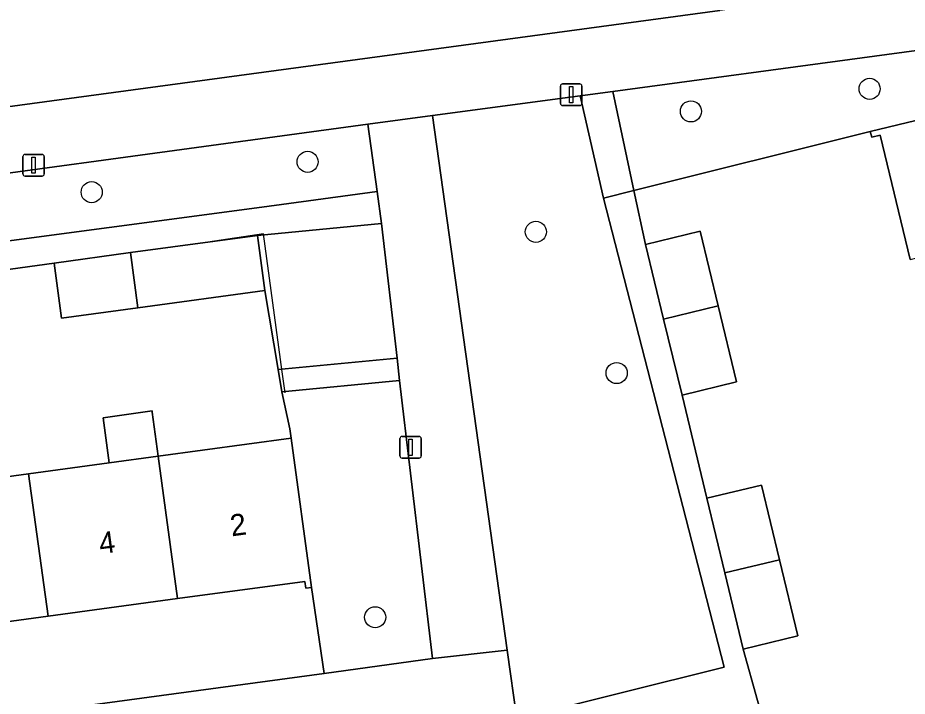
# Model space of a CAD drawing. Extents: x 159053 to 160042, y 380449 to 381423.
# Drawn here: x 159645.73 to 159686.94, y 380901.92 to 380933.36 of the extents above; entities that cross this region are included whole.
import ezdxf

# ---------------------------------------------------------------- set-up
doc = ezdxf.new("R2010")
doc.units = 0
for name, color, linetype in [('IMGEO_Boom', 7, 'Continuous'), ('IMGEO_Erf', 7, 'Continuous'), ('IMGEO_Groenvoorziening', 7, 'Continuous'), ('IMGEO_Lichtmast', 7, 'Continuous'), ('IMGEO_Muur', 7, 'Continuous'), ('IMGEO_Pand', 7, 'Continuous'), ('IMGEO_Pand_nummerreeks', 7, 'Continuous'), ('IMGEO_Rijbaan_lokaal_open', 7, 'Continuous'), ('IMGEO_Voetpad_open', 7, 'Continuous')]:
    doc.layers.add(name, color=color, linetype=linetype)

msp = doc.modelspace()

# ---------------------------------------------------------------- linework, layer by layer
at = {"layer": 'IMGEO_Boom'}
for centre in [(159685.199, 380930.068), (159676.92, 380929.022), (159659.161, 380926.685), (159649.159, 380925.278), (159669.738, 380923.44), (159673.481, 380916.896), (159662.294, 380905.579)]:
    msp.add_circle(centre, 0.489, dxfattribs=at)
at = {"layer": 'IMGEO_Erf'}
for points in [[(159632.229, 380927.466), (159678.267, 380933.693)], [(159687.086, 380922.158), (159685.695, 380927.919), (159685.297, 380927.823), (159685.232, 380928.092), (159674.284, 380925.356), (159674.822, 380922.86), (159677.345, 380923.469), (159678.18, 380920.007), (159679.031, 380916.482), (159676.509, 380915.873), (159677.662, 380911.094), (159680.185, 380911.703), (159681.021, 380908.24), (159681.871, 380904.716), (159679.349, 380904.107), (159680.663, 380899.345)], [(159640.228, 380911.41), (159646.235, 380912.225), (159649.968, 380912.732), (159649.684, 380914.823), (159651.958, 380915.144), (159651.965, 380915.089), (159652.242, 380913.041), (159658.4, 380913.878), (159658.342, 380914.306), (159657.969, 380916.031), (159657.804, 380917.054), (159657.182, 380920.724), (159651.304, 380919.926), (159647.763, 380919.446), (159647.417, 380921.996), (159642.569, 380921.317)]]:
    msp.add_lwpolyline(points, dxfattribs=at)
msp.add_lwpolyline([(159644.397, 380866.22), (159639.587, 380900.219), (159659.923, 380902.978), (159659.339, 380906.963), (159659.08, 380906.928), (159659.037, 380907.242), (159653.141, 380906.442), (159647.135, 380905.627), (159641.127, 380904.811), (159635.231, 380904.011), (159635.271, 380903.714), (159635.01, 380903.679), (159635.407, 380901.222), (159635.439, 380900.995), (159635.058, 380900.941), (159635.89, 380895.032), (159636.733, 380889.047), (159637.576, 380883.063), (159638.419, 380877.078), (159639.262, 380871.093), (159640.082, 380865.274), (159640.447, 380865.326), (159640.492, 380865.011), (159644.492, 380865.548)], close=True, dxfattribs=at)
at = {"layer": 'IMGEO_Groenvoorziening'}
for points in [[(159685.232, 380928.092), (159692.475, 380929.841), (159697.29, 380931.206), (159696.769, 380933.107), (159685.425, 380931.581), (159673.297, 380929.95), (159674.284, 380925.356)], [(159672.874, 380925.004), (159671.792, 380929.748), (159664.943, 380928.827), (159668.411, 380904.055), (159668.857, 380900.873), (159678.462, 380903.273)], [(159657.034, 380924.591), (159662.385, 380925.305), (159661.951, 380928.424), (159635.172, 380924.779), (159635.576, 380921.73)], [(159662.59, 380923.833), (159656.836, 380923.275), (159657.182, 380920.724), (159657.804, 380917.054), (159663.306, 380917.586)], [(159663.424, 380916.555), (159657.969, 380916.031), (159658.342, 380914.306), (159658.4, 380913.878), (159659.339, 380906.963), (159659.923, 380902.978), (159664.953, 380903.661)]]:
    msp.add_lwpolyline(points, close=True, dxfattribs=at)
at = {"layer": 'IMGEO_Lichtmast'}
for p, q in [((159670.978, 380930.294), (159671.768, 380930.294)), ((159671.768, 380930.294), (159670.978, 380930.294)), ((159670.878, 380929.394), (159670.878, 380930.194)), ((159670.878, 380930.194), (159670.878, 380929.394)), ((159671.868, 380930.194), (159671.868, 380929.394)), ((159671.868, 380929.394), (159671.868, 380930.194)), ((159671.768, 380929.294), (159670.978, 380929.294)), ((159670.978, 380929.294), (159671.768, 380929.294)), ((159646.072, 380927.028), (159646.862, 380927.028)), ((159646.862, 380927.028), (159646.072, 380927.028)), ((159645.972, 380926.128), (159645.972, 380926.928)), ((159645.972, 380926.928), (159645.972, 380926.128)), ((159646.962, 380926.928), (159646.962, 380926.128)), ((159646.962, 380926.128), (159646.962, 380926.928)), ((159646.862, 380926.028), (159646.072, 380926.028)), ((159646.072, 380926.028), (159646.862, 380926.028)), ((159663.438, 380913.056), (159663.438, 380913.856)), ((159663.438, 380913.856), (159663.438, 380913.056)), ((159663.538, 380913.956), (159664.328, 380913.956)), ((159664.328, 380913.956), (159663.538, 380913.956)), ((159664.428, 380913.856), (159664.428, 380913.056)), ((159664.428, 380913.056), (159664.428, 380913.856)), ((159664.328, 380912.956), (159663.538, 380912.956)), ((159663.538, 380912.956), (159664.328, 380912.956))]:
    msp.add_line(p, q, dxfattribs=at)
for points in [[(159671.298, 380930.169), (159671.448, 380930.169), (159671.448, 380929.419), (159671.298, 380929.419), (159671.298, 380930.169)], [(159646.392, 380926.903), (159646.542, 380926.903), (159646.542, 380926.153), (159646.392, 380926.153), (159646.392, 380926.903)], [(159663.858, 380913.831), (159664.008, 380913.831), (159664.008, 380913.081), (159663.858, 380913.081), (159663.858, 380913.831)]]:
    msp.add_lwpolyline(points, dxfattribs=at)
for centre, start, end in [((159670.978, 380930.194), 90, 180), ((159670.978, 380930.194), 90, 180), ((159671.768, 380930.194), 0, 90), ((159671.768, 380930.194), 360, 90), ((159670.978, 380929.394), 180, 270), ((159670.978, 380929.394), 180, 270), ((159671.768, 380929.394), 270, 0), ((159671.768, 380929.394), 270, 0), ((159646.072, 380926.928), 90, 180), ((159646.072, 380926.928), 90, 180), ((159646.862, 380926.928), 0, 90), ((159646.862, 380926.928), 360, 90), ((159646.072, 380926.128), 180, 270), ((159646.072, 380926.128), 180, 270), ((159646.862, 380926.128), 270, 0), ((159646.862, 380926.128), 270, 0), ((159663.538, 380913.856), 90, 180), ((159663.538, 380913.856), 90, 180), ((159664.328, 380913.856), 0, 90), ((159664.328, 380913.856), 360, 90), ((159663.538, 380913.056), 180, 270), ((159663.538, 380913.056), 180, 270), ((159664.328, 380913.056), 270, 0), ((159664.328, 380913.056), 270, 0)]:
    msp.add_arc(centre, 0.1, start, end, dxfattribs=at)
at = {"layer": 'IMGEO_Muur'}
for points in [[(159674.284, 380925.356), (159685.232, 380928.092)], [(159657.117, 380923.345), (159654.546, 380922.964)], [(159657.983, 380916.959), (159657.117, 380923.345)], [(159647.417, 380921.996), (159642.569, 380921.317)], [(159658.116, 380915.977), (159657.983, 380916.959)]]:
    msp.add_lwpolyline(points, dxfattribs=at)
at = {"layer": 'IMGEO_Pand'}
for points in [[(159687.086, 380922.158), (159693.604, 380923.732), (159692.21, 380929.508), (159692.536, 380929.587), (159692.475, 380929.841), (159685.232, 380928.092), (159685.297, 380927.823), (159685.695, 380927.919)], [(159678.18, 380920.007), (159677.345, 380923.469), (159674.822, 380922.86), (159675.658, 380919.398)], [(159656.836, 380923.275), (159650.957, 380922.477), (159651.304, 380919.926), (159657.182, 380920.724)], [(159650.957, 380922.477), (159647.417, 380921.996), (159647.763, 380919.446), (159651.304, 380919.926)], [(159678.18, 380920.007), (159675.658, 380919.398), (159676.509, 380915.873), (159679.031, 380916.482)], [(159649.968, 380912.732), (159652.242, 380913.041), (159651.965, 380915.089), (159651.958, 380915.144), (159649.684, 380914.823)], [(159658.4, 380913.878), (159652.242, 380913.041), (159653.141, 380906.442), (159659.037, 380907.242), (159659.08, 380906.928), (159659.339, 380906.963)], [(159652.242, 380913.041), (159649.968, 380912.732), (159646.235, 380912.225), (159647.135, 380905.627), (159653.141, 380906.442)], [(159641.127, 380904.811), (159647.135, 380905.627), (159646.235, 380912.225), (159640.228, 380911.41)], [(159681.021, 380908.24), (159680.185, 380911.703), (159677.662, 380911.094), (159678.498, 380907.631)], [(159681.021, 380908.24), (159678.498, 380907.631), (159679.349, 380904.107), (159681.871, 380904.716)]]:
    msp.add_lwpolyline(points, close=True, dxfattribs=at)
at = {"layer": 'IMGEO_Rijbaan_lokaal_open'}
msp.add_lwpolyline([(159655.003, 380895.723), (159661.723, 380897.355), (159668.926, 380899.093), (159668.978, 380898.878), (159669.121, 380898.99), (159668.857, 380900.873), (159668.411, 380904.055), (159664.953, 380903.661), (159659.923, 380902.978), (159639.587, 380900.219), (159644.397, 380866.22), (159646.003, 380866.431), (159650.538, 380867.366), (159654.991, 380868.149), (159661.427, 380869.583), (159661.294, 380870.128), (159660.85, 380871.932)], close=True, dxfattribs=at)
at = {"layer": 'IMGEO_Voetpad_open'}
for points in [[(159619.506, 380922.646), (159631.976, 380924.344), (159633.635, 380924.569), (159633.957, 380924.613), (159635.172, 380924.779), (159661.951, 380928.424), (159664.943, 380928.827), (159671.792, 380929.748), (159673.297, 380929.95), (159685.425, 380931.581), (159696.769, 380933.107), (159700.436, 380931.909), (159695.431, 380937.204), (159695.31, 380937.496), (159695.017, 380937.616)], [(159689.529, 380935.155), (159684.951, 380934.595), (159678.267, 380933.693), (159632.229, 380927.466), (159625.388, 380926.542), (159613.067, 380924.84), (159606.154, 380923.905), (159561.167, 380917.833), (159554.315, 380916.905), (159545.92, 380915.197)]]:
    msp.add_lwpolyline(points, dxfattribs=at)
for points in [[(159673.297, 380929.95), (159671.792, 380929.748), (159672.874, 380925.004), (159674.284, 380925.356)], [(159664.943, 380928.827), (159661.951, 380928.424), (159662.385, 380925.305), (159662.59, 380923.833), (159663.306, 380917.586), (159663.424, 380916.555), (159664.953, 380903.661), (159668.411, 380904.055)], [(159676.509, 380915.873), (159675.658, 380919.398), (159674.822, 380922.86), (159674.284, 380925.356), (159672.874, 380925.004), (159678.462, 380903.273), (159668.857, 380900.873), (159669.121, 380898.99), (159676.235, 380900.67), (159678.492, 380901.244), (159679.964, 380895.39), (159680.812, 380892.018), (159682.046, 380887.158), (159683.467, 380887.499), (159682.427, 380892.403), (159681.535, 380895.914), (159680.663, 380899.345), (159679.349, 380904.107), (159678.498, 380907.631), (159677.662, 380911.094)], [(159656.836, 380923.275), (159662.59, 380923.833), (159662.385, 380925.305), (159657.034, 380924.591), (159635.576, 380921.73), (159635.172, 380924.779), (159633.957, 380924.613), (159633.635, 380924.569), (159634.236, 380920.186), (159634.558, 380920.23), (159635.414, 380920.346), (159638.98, 380920.83), (159642.569, 380921.317), (159647.417, 380921.996), (159650.957, 380922.477)], [(159663.306, 380917.586), (159657.804, 380917.054), (159657.969, 380916.031), (159663.424, 380916.555)]]:
    msp.add_lwpolyline(points, close=True, dxfattribs=at)

# ---------------------------------------------------------------- texts
at = {"layer": 'IMGEO_Pand_nummerreeks'}
for s, p in [('2', (159655.642, 380909.324)), ('4', (159649.563, 380908.499))]:
    msp.add_text(s, height=1, rotation=7.7292, dxfattribs=at).set_placement(p)

doc.saveas('drawing.dxf')
